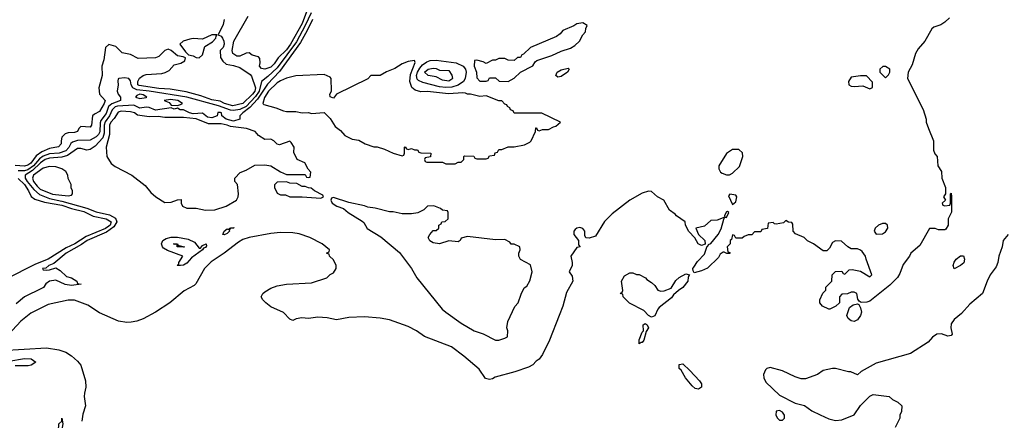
# Model space of a CAD drawing. Header units: inches. Extents: x 2348352 to 2479776, y 460422 to 613655.
# Tile 471 of 590: x 2440919 to 2447232, y 546576 to 549148. Entities that reach past the tile are written whole.
import ezdxf

# ---------------------------------------------------------------- set-up
doc = ezdxf.new("R2010")
doc.units = ezdxf.units.IN
doc.header["$MEASUREMENT"] = 0
doc.layers.add('C4544', color=7, linetype='Continuous')

msp = doc.modelspace()

# ---------------------------------------------------------------- linework, layer by layer
at = {"layer": 'C4544', "color": 4}
for points, elevation in [([(2446880.7, 549159.3), (2446850, 549132), (2446824.8, 549115.2), (2446780.5, 549099.5), (2446766, 549090), (2446721.6, 549010), (2446680.3, 548959.7), (2446662.8, 548930), (2446641.1, 548858.9), (2446614.8, 548810), (2446610.9, 548770.9), (2446710.7, 548570.7), (2446731.3, 548510), (2446731.3, 548490), (2446744.7, 548450), (2446778, 548370), (2446778, 548310), (2446786, 548286), (2446802, 548270), (2446804.7, 548210), (2446830, 548174), (2446831, 548130), (2446854, 548070), (2446854, 548030), (2446842, 548010), (2446854, 547990), (2446834, 547970), (2446838, 547958), (2446850, 547954), (2446882, 547958), (2446886, 547970), (2446886, 548030), (2446890, 548034), (2446894, 548010), (2446892.7, 547912.7), (2446872, 547870), (2446872, 547830), (2446856.9, 547803.1), (2446850, 547798), (2446810, 547798), (2446788.4, 547808.4), (2446752, 547808), (2446690, 547698), (2446632, 547650), (2446624.7, 547630), (2446582.5, 547577.5), (2446562, 547518), (2446547.1, 547492.9), (2446496.7, 547443.3), (2446370, 547341.6), (2446350, 547334), (2446313.2, 547333.2), (2446300.2, 547340.2), (2446293.6, 547353.6), (2446286, 547390), (2446270, 547398), (2446250, 547398), (2446227.3, 547387.3), (2446190, 547386), (2446174, 547370), (2446174, 547330), (2446151.6, 547308.4), (2446114, 547290), (2446106, 547290), (2446066, 547310), (2446048, 547330), (2446048, 547350), (2446068.4, 547391.6), (2446087.3, 547412.7), (2446088.4, 547431.6), (2446126, 547470), (2446128, 547510), (2446150, 547532), (2446190, 547534), (2446198, 547518), (2446210, 547514), (2446238, 547542), (2446255.3, 547544.7), (2446310, 547534), (2446370, 547498), (2446382, 547510), (2446345.2, 547610), (2446342, 547630), (2446320.4, 547660.4), (2446310, 547668), (2446290, 547678), (2446250, 547678), (2446228, 547690), (2446187.3, 547727.3), (2446150, 547728), (2446130, 547718), (2446110, 547682), (2446094.8, 547665.2), (2446070, 547664), (2446008.7, 547710), (2445969.4, 547729.4), (2445948.7, 547750), (2445892.7, 547772.7), (2445879, 547790), (2445875.3, 547835.3), (2445870, 547846), (2445848.4, 547848.4), (2445830, 547858), (2445816, 547844), (2445770, 547835.3), (2445758, 547838), (2445750, 547846), (2445718, 547842), (2445712.7, 547807.3), (2445678, 547802), (2445670, 547786), (2445630, 547786), (2445612.7, 547767.3), (2445590, 547766), (2445563.6, 547756.4), (2445550, 547746), (2445510, 547746), (2445502, 547762), (2445490, 547766), (2445482, 547738), (2445474, 547730), (2445474, 547710), (2445454, 547690), (2445458, 547658), (2445472.7, 547652.7), (2445472.7, 547647.3), (2445452.7, 547647.3), (2445436.4, 547656.4), (2445430, 547655.3), (2445410, 547642), (2445398.8, 547621.2), (2445327.9, 547552.1), (2445290, 547535.1), (2445244, 547524), (2445236.4, 547536.4), (2445235.3, 547550), (2445240.2, 547559.8), (2445263.7, 547596.3), (2445310, 547642), (2445326, 547694), (2445330, 547694), (2445334.6, 547705.4), (2445350, 547711.3), (2445397, 547770), (2445415.5, 547804.5), (2445432.9, 547867.1), (2445440.4, 547879.6), (2445450, 547878), (2445466, 547910), (2445456.4, 547916.4), (2445450, 547915.3), (2445438, 547890), (2445439.6, 547880.4), (2445390, 547862), (2445350, 547858), (2445310, 547822), (2445254, 547810), (2445272, 547770), (2445312, 547730), (2445314, 547706), (2445290, 547698), (2445268.9, 547708.9), (2445248.4, 547748.4), (2445210, 547788), (2445188, 547830), (2445186, 547850), (2445130, 547888), (2445120.4, 547900.4), (2445085.6, 547925.6), (2445048.4, 547988.4), (2445008, 548010), (2444970, 548046), (2444950, 548048), (2444910, 548035.3), (2444830, 547989), (2444718.5, 547901.5), (2444668.2, 547851.8), (2444610, 547759), (2444570, 547745.2), (2444548.4, 547748.4), (2444542, 547762), (2444542, 547790), (2444530, 547808), (2444510, 547814), (2444490, 547808.7), (2444479.8, 547800.2), (2444471.3, 547790), (2444471.3, 547770), (2444502, 547730), (2444502, 547702), (2444512, 547690), (2444490, 547686), (2444452, 547630), (2444462, 547590), (2444462, 547570), (2444442, 547530), (2444462, 547502), (2444466, 547470), (2444423.9, 547396.1), (2444400.4, 547310), (2444378.4, 547250), (2444314.9, 547090), (2444270, 546998), (2444250, 546968), (2444230, 546955.3), (2444208.4, 546931.6), (2444182, 546918), (2444093.3, 546886.7), (2443966.8, 546853.2), (2443950, 546842), (2443930, 546838), (2443905.6, 546845.6), (2443864.7, 546904.7), (2443767.5, 546987.5), (2443687.2, 547047.2), (2443514.8, 547114.8), (2443464, 547150), (2443410, 547179.5), (2443290, 547220.9), (2443230, 547232.3), (2443130, 547240.9), (2443030, 547237.2), (2442950, 547221.2), (2442890, 547233.2), (2442830, 547239), (2442770, 547229.3), (2442726.8, 547233.2), (2442691.3, 547228.7), (2442670, 547218), (2442650, 547226), (2442609.3, 547269.3), (2442530, 547304), (2442498, 547330), (2442478, 547350), (2442468, 547370), (2442478, 547390), (2442490, 547402), (2442530, 547424.7), (2442570, 547438.8), (2442630, 547450.8), (2442790, 547458.8), (2442888.9, 547491.1), (2442910, 547512), (2442930, 547522), (2442948, 547550), (2442948, 547570), (2442930, 547606), (2442906, 547630), (2442902, 547642), (2442886, 547650), (2442902, 547658), (2442906, 547670), (2442858, 547710), (2442778, 547750), (2442710, 547772.3), (2442670, 547779.3), (2442590, 547781.2), (2442530, 547776), (2442390, 547749.6), (2442350, 547737), (2442320.7, 547719.3), (2442230.3, 547649.7), (2442145.5, 547594.5), (2442104, 547550), (2442047.7, 547452.3), (2442037.5, 547442.5), (2441972.8, 547407.2), (2441881, 547330), (2441790.4, 547269.6), (2441710, 547227), (2441670, 547212), (2441634.6, 547205.4), (2441604.8, 547204.8), (2441552.3, 547212.3), (2441430, 547267), (2441354.9, 547314.9), (2441270, 547346.6), (2441230, 547348), (2441100.6, 547319.4), (2440990, 547264.2), (2440926.7, 547213.3), (2440790.7, 547070)], 36), ([(2442788.2, 549191.8), (2442750.1, 549109.9), (2442693.5, 549006.5), (2442570, 548839.4), (2442510, 548783.5), (2442468.2, 548751.8), (2442455, 548690), (2442430, 548655.2), (2442370.1, 548590), (2442330, 548571.2), (2442290, 548563.9), (2442270, 548566.5), (2442194.1, 548594.1), (2441990, 548650.6), (2441749.2, 548690), (2441670, 548697.6), (2441644.7, 548710), (2441632.9, 548730), (2441630, 548755.3), (2441619, 548770), (2441590, 548775.1), (2441554, 548770), (2441551, 548769), (2441547.1, 548752.9), (2441550.5, 548730.5), (2441543, 548690), (2441550.4, 548670), (2441565.3, 548650), (2441566, 548630), (2441510, 548608.2), (2441489.1, 548590.9), (2441473.3, 548546.7), (2441439.8, 548500.2), (2441435, 548484.9), (2441432.5, 548427.5), (2441424, 548410), (2441410, 548396), (2441370, 548374), (2441288.4, 548371.6), (2441257.3, 548362.7), (2441246.3, 548353.7), (2441233.2, 548326.9), (2441214.2, 548305.8), (2441171.7, 548291.7), (2441110, 548286), (2441069.2, 548270.8), (2441045, 548255), (2441007.1, 548210), (2440970, 548183.8), (2440950, 548178.4), (2440910, 548178.6)], 28), ([(2442763.8, 549216.2), (2442730, 549123.5), (2442656.1, 548990), (2442630, 548955.3), (2442576.9, 548903.1), (2442550, 548863.6), (2442530, 548844), (2442490, 548829.6), (2442470, 548835.3), (2442455.3, 548850), (2442461.2, 548870), (2442459, 548899), (2442449.1, 548909.1), (2442410, 548920.9), (2442390, 548936), (2442370, 548933.2), (2442330, 548913.6), (2442310, 548914), (2442286, 548930), (2442280.9, 548950), (2442292.7, 549010), (2442384, 549170)], 24), ([(2442228.9, 549150), (2442224.2, 549115.8), (2442192, 549050), (2442210, 549042.8), (2442219.1, 549030), (2442228.2, 549010), (2442230.8, 548990), (2442222.8, 548970), (2442204, 548950), (2442205.8, 548905.8), (2442220.9, 548880.9), (2442242.4, 548862.4), (2442290, 548854.4), (2442330, 548841.3), (2442395.6, 548795.6), (2442404.4, 548784.4), (2442430.2, 548710), (2442426.9, 548690), (2442411.9, 548670), (2442350, 548609.8), (2442286.1, 548593.9), (2442232, 548610), (2442204.8, 548624.8), (2442150, 548633.5), (2442079.6, 548659.6), (2441985.4, 548685.4), (2441882.6, 548702.6), (2441810, 548706), (2441684.8, 548724.8), (2441676.3, 548730), (2441676, 548750), (2441687.3, 548772.7), (2441709.8, 548790.2), (2441730, 548796.5), (2441830, 548802), (2441851.6, 548808.4), (2441877.7, 548822.3), (2441910, 548857.3), (2441952.3, 548867.7), (2441977.2, 548882.8), (2441982, 548902), (2441966, 548910), (2441930, 548915.1), (2441890, 548949.4), (2441870, 548959.5), (2441850, 548949.6), (2441810, 548911.5), (2441790, 548902.4), (2441679.3, 548899.3), (2441630, 548923.7), (2441575.5, 548935.5), (2441535.9, 548975.9), (2441490, 548989.3), (2441468.7, 548970), (2441459.1, 548890), (2441446.5, 548850), (2441446.7, 548790), (2441427.2, 548710), (2441430.3, 548670), (2441466.4, 548630), (2441461.1, 548610), (2441430, 548559), (2441398, 548542), (2441386, 548530), (2441378.8, 548470), (2441370, 548459), (2441310, 548462), (2441298, 548450), (2441290, 548429.2), (2441270, 548422.7), (2441230, 548422), (2441210, 548416), (2441190, 548394), (2441183.8, 548370), (2441184.9, 548350), (2441168.4, 548331.6), (2441110, 548321.7), (2441061.3, 548298.7), (2441025.1, 548274.9), (2440990, 548227.8), (2440970, 548213), (2440950, 548207.3), (2440890, 548210.9)], 24), ([(2442795.2, 549150), (2442762.2, 549077.8), (2442718.3, 549001.7), (2442584.2, 548815.8), (2442506.6, 548733.4), (2442442.5, 548637.5), (2442395.2, 548584.8), (2442348.7, 548550), (2442330.3, 548530), (2442330.3, 548509.7), (2442290, 548496.8), (2442243.7, 548510), (2442215.6, 548530), (2442213.6, 548550), (2442207, 548553), (2442188.7, 548551.3), (2442184, 548530), (2442150, 548517.1), (2442122.7, 548522.7), (2442090, 548547.8), (2442030, 548543.9), (2442006.6, 548550), (2441970, 548568.4), (2441948, 548570), (2441930, 548579), (2441910, 548574), (2441890, 548582.7), (2441790, 548567.5), (2441750, 548583.7), (2441730, 548586), (2441690, 548580.3), (2441650, 548598.2), (2441546.8, 548593.2), (2441530, 548587.9), (2441512.1, 548570), (2441494.2, 548530), (2441467.7, 548492.3), (2441461.5, 548470), (2441460.8, 548419.2), (2441452, 548390), (2441403.6, 548336.4), (2441370, 548314), (2441350, 548309.4), (2441310, 548322), (2441290, 548320.7), (2441224.5, 548275.5), (2441190, 548265), (2441110, 548258.7), (2441081.3, 548250), (2441052.1, 548230), (2441000.2, 548179.8), (2440954.3, 548150), (2440953, 548130), (2440967.8, 548110), (2441010, 548056.9), (2441046.2, 548026.1), (2441110, 547999.8), (2441190, 547982.6), (2441350, 547937.6), (2441410, 547913.5), (2441494.9, 547894.9), (2441533.3, 547873.3), (2441541.4, 547850), (2441522.5, 547817.5), (2441476.3, 547783.7), (2441352, 547730), (2441316.1, 547703.9), (2441216.5, 547650), (2441137.5, 547582.5), (2441106, 547570), (2441086, 547554), (2441066, 547550), (2441070, 547542), (2441090, 547541), (2441110, 547542.8), (2441150, 547556), (2441178, 547538), (2441219.1, 547499.1), (2441251.3, 547490), (2441284.7, 547470), (2441290, 547454), (2441314, 547450), (2441250, 547441.2), (2441210, 547449), (2441150, 547475.1), (2441110, 547469.2), (2441087, 547453), (2441070.5, 547429.5), (2441058.5, 547421.5), (2440950, 547369.2), (2440896.8, 547323.2)], 32), ([(2440910, 548127.7), (2440950.2, 548090), (2440976, 548050), (2440992.1, 548012.1), (2441016.4, 547996.4), (2441077, 547977), (2441190, 547956.3), (2441250, 547936.3), (2441330, 547917.2), (2441390, 547886.5), (2441473, 547870), (2441506, 547850), (2441498.2, 547830), (2441490, 547823.2), (2441470, 547808.5), (2441344.8, 547755.2), (2441271.6, 547710), (2441215.9, 547684.1), (2441101.3, 547610), (2441021.1, 547578.9), (2440830, 547483.1)], 28), ([(2447257.3, 547770), (2447224, 547730), (2447218.8, 547690), (2447196, 547630), (2447190.7, 547589.3), (2447178.5, 547561.5), (2447141, 547510), (2447121, 547470), (2447092, 547390), (2447010, 547322), (2446958, 547262), (2446910, 547224), (2446890, 547195.3), (2446888.5, 547170), (2446898, 547130), (2446890, 547120.9), (2446870, 547115.6), (2446830, 547131.1), (2446798, 547130), (2446770.8, 547110), (2446742.5, 547077.5), (2446630, 547005.2), (2446410, 546944), (2446314, 546890), (2446290, 546868), (2446247.3, 546887.3), (2446232.7, 546887.3), (2446150, 546908.7), (2446130, 546908.7), (2446070, 546895.3), (2446034, 546870), (2445956.9, 546843.1), (2445930, 546842), (2445890, 546855.3), (2445810, 546894), (2445730, 546915.1), (2445710, 546909.3), (2445700.3, 546899.7), (2445688.7, 546870), (2445690.5, 546850), (2445701.7, 546821.7), (2445790, 546737.3), (2445890, 546686), (2445950.7, 546670.7), (2445996.8, 546636.8), (2446050.6, 546610.6), (2446106, 546586), (2446150, 546574.8), (2446190, 546578.8), (2446268.7, 546611.3), (2446310, 546672), (2446368.9, 546731.1), (2446390, 546742), (2446494, 546730), (2446514, 546710), (2446550, 546694), (2446574, 546670), (2446572.7, 546632.7), (2446562, 546610), (2446562, 546590), (2446532, 546530)], 44), ([(2440804.4, 547024.4), (2441090, 547041.1), (2441170, 547028.9), (2441213.6, 547013.6), (2441250, 546990.3), (2441290, 546956.5), (2441310.1, 546930.1), (2441340.3, 546830), (2441343.8, 546790), (2441333.4, 546750), (2441333, 546730), (2441340.5, 546670), (2441323.4, 546616.6), (2441318, 546570)], 36), ([(2440850, 546955.5), (2440950, 546972.4), (2440991.9, 546971.9), (2441022, 546950), (2440992, 546930), (2440973.2, 546926.8), (2440890, 546926)], 32)]:
    msp.add_lwpolyline(points, dxfattribs=dict(at, elevation=elevation))
for points, elevation in [([(2444530, 549128), (2444490, 549122), (2444471.3, 549108.7), (2444402, 549078), (2444383.6, 549056.4), (2444359.8, 549040.2), (2444194, 548970), (2444150, 548926), (2444138, 548922), (2444130, 548906), (2444110, 548906), (2444090, 548886), (2444050, 548888), (2444030, 548898), (2443990, 548898), (2443970, 548888), (2443950, 548888), (2443910, 548866), (2443890, 548878), (2443850, 548888), (2443834, 548886), (2443832, 548850), (2443846.8, 548810), (2443850, 548774), (2443870, 548754), (2443910, 548754), (2443922, 548758), (2443930, 548774), (2443970, 548774), (2443992.7, 548752.7), (2444050, 548752), (2444070, 548762), (2444090, 548772), (2444130, 548812), (2444208.4, 548851.6), (2444223.1, 548876.9), (2444234.6, 548885.4), (2444330, 548918.8), (2444390, 548946), (2444450, 548966), (2444478.6, 548981.4), (2444508, 549010), (2444528.4, 549051.6), (2444546, 549070), (2444548.4, 549091.6), (2444558, 549110)], 36), ([(2442150, 549051.3), (2442090, 549022), (2442030, 549026.3), (2442010, 549022.6), (2441966, 549010), (2441946, 548990), (2441981.4, 548941.4), (2442002, 548922), (2442030, 548916), (2442050, 548904.7), (2442070, 548902), (2442090, 548922), (2442104.8, 548975.2), (2442154, 549006), (2442177.2, 549030), (2442178, 549042), (2442186, 549050)], 24), ([(2443450, 548886), (2443410, 548879), (2443370, 548864), (2443324.5, 548835.5), (2443270, 548813.2), (2443230, 548789.2), (2443170, 548789), (2443150, 548769), (2442951.1, 548668.9), (2442930, 548644), (2442908.4, 548651.6), (2442908, 548670), (2442918, 548690), (2442915.3, 548770), (2442910, 548778), (2442870, 548795.3), (2442690, 548786.6), (2442630, 548772.3), (2442590, 548755.6), (2442570, 548742), (2442514.9, 548690), (2442488.5, 548648.5), (2442478, 548610), (2442484, 548604), (2442562, 548582), (2442610, 548562), (2442630, 548558), (2442690, 548558.8), (2442730.9, 548550.9), (2442770, 548551.3), (2442790, 548544.7), (2442871.3, 548551.3), (2442910, 548514), (2442942, 548462), (2442975.6, 548435.6), (2443004.4, 548404.4), (2443050, 548380.7), (2443094, 548374), (2443134, 548350), (2443190, 548331.3), (2443211.1, 548331.1), (2443256.9, 548316.9), (2443314, 548290), (2443370, 548274), (2443382, 548278), (2443386, 548290), (2443386, 548330), (2443391.1, 548331.1), (2443398, 548318), (2443410, 548314), (2443430, 548322), (2443450, 548312), (2443470, 548312), (2443478, 548298), (2443490, 548294), (2443554, 548290), (2443552.7, 548267.3), (2443518, 548262), (2443514, 548250), (2443518, 548238), (2443530, 548234), (2443630, 548234), (2443650, 548222), (2443710, 548222), (2443730, 548234), (2443750, 548234), (2443766, 548250), (2443766, 548270), (2443770, 548274), (2443830, 548272), (2443838, 548258), (2443850, 548254), (2443910, 548254), (2443922, 548258), (2443930, 548274), (2443962, 548278), (2443967.3, 548292.7), (2443982, 548298), (2443990, 548314), (2444010, 548314), (2444050, 548332), (2444090, 548332), (2444154.6, 548345.4), (2444190, 548362), (2444198, 548370), (2444226, 548430), (2444227.3, 548452.7), (2444232.7, 548452.7), (2444238, 548438), (2444250, 548434), (2444270, 548442), (2444310, 548442), (2444340.4, 548459.6), (2444356.4, 548463.6), (2444386, 548490), (2444267.3, 548547.3), (2444090, 548548), (2444082, 548562), (2444066, 548570), (2444062, 548582), (2444046, 548590), (2444042, 548602), (2444030, 548606), (2444010, 548626), (2443990, 548628), (2443910, 548658), (2443870, 548655.3), (2443810, 548668.7), (2443788.9, 548668.9), (2443776.4, 548676.4), (2443759, 548679), (2443668.7, 548671.3), (2443532.8, 548687.2), (2443490, 548684.5), (2443454.9, 548694.9), (2443433.1, 548713.1), (2443419.7, 548750), (2443425.1, 548794.9), (2443453.6, 548873.6)], 36), ([(2443650, 548712.1), (2443610, 548717.7), (2443504.5, 548744.5), (2443476.4, 548756.4), (2443466.8, 548766.8), (2443463.7, 548790), (2443468.3, 548810), (2443483.5, 548836.5), (2443502.4, 548857.6), (2443530, 548877.5), (2443550, 548885.2), (2443590, 548888.4), (2443717.3, 548870), (2443761.3, 548850), (2443776.9, 548830), (2443780.9, 548810), (2443775.3, 548770), (2443763.6, 548750), (2443730, 548727.2), (2443690, 548715)], 32), ([(2446470, 548848), (2446452.7, 548847.3), (2446434, 548830), (2446434, 548810), (2446470, 548774), (2446490, 548794), (2446498, 548810), (2446498, 548830)], 36), ([(2443670, 548754), (2443630, 548759), (2443590, 548782), (2443538, 548790), (2443514, 548810), (2443538, 548830), (2443570, 548836), (2443590, 548834.8), (2443610, 548824.7), (2443670, 548821), (2443690, 548792), (2443694, 548770), (2443690, 548765.2)], 28), ([(2444370, 548779.7), (2444356.2, 548790), (2444364.2, 548810), (2444390, 548826.7), (2444436.4, 548836.4), (2444442.8, 548830), (2444430.4, 548810), (2444390, 548782.6)], 32), ([(2446310, 548788), (2446250, 548778), (2446232, 548750), (2446234, 548730), (2446250, 548722), (2446270, 548718), (2446323.6, 548723.6), (2446370, 548704.7), (2446387.3, 548712.7), (2446387.3, 548747.3), (2446347.3, 548787.3)], 36), ([(2441690, 548669.3), (2441670, 548661.2), (2441660.7, 548650), (2441690, 548642.7), (2441730, 548648.8), (2441734, 548650), (2441710, 548665.2)], 32), ([(2441885.1, 548634.9), (2441844.7, 548630), (2441876.4, 548616.4), (2441890, 548598.8), (2441930, 548596.3), (2441950, 548604), (2441962, 548610), (2441933.2, 548630)], 32), ([(2441570, 548559.6), (2441550, 548554.7), (2441525.5, 548514.5), (2441504, 548490), (2441494.9, 548470), (2441495.6, 548410), (2441472.2, 548330), (2441477.3, 548270), (2441505.1, 548225.1), (2441530, 548204.9), (2441638, 548150), (2441723.6, 548083.6), (2441759.6, 548039.6), (2441790.9, 548010.9), (2441850, 547974.8), (2441890, 547976), (2441931.6, 547991.6), (2441954, 547994), (2441954, 547970), (2441962, 547950), (2441990, 547938), (2442050, 547937.3), (2442110, 547926), (2442170, 547928.2), (2442242, 547950), (2442308.7, 547990), (2442319, 548010), (2442322, 548030), (2442315.3, 548090), (2442298, 548110), (2442298, 548130), (2442333.2, 548166.8), (2442370, 548181), (2442426.3, 548213.7), (2442490, 548216), (2442530, 548210.8), (2442590, 548172), (2442630, 548154), (2442750, 548154), (2442758, 548138), (2442770, 548134), (2442782, 548138), (2442786, 548170), (2442768, 548188), (2442746, 548230), (2442698, 548250), (2442676.4, 548296.4), (2442678, 548330), (2442660.4, 548360.4), (2442650, 548368), (2442584.7, 548344.7), (2442569, 548349), (2442548.7, 548370), (2442530, 548381.2), (2442490, 548379.3), (2442450, 548405.2), (2442429.2, 548430), (2442374, 548450), (2442270, 548461.5), (2442250, 548470.8), (2442210, 548478.7), (2442130, 548478.9), (2442050.6, 548510.6), (2441970, 548519.7), (2441850, 548520.9), (2441806.8, 548526.8), (2441750, 548523.7), (2441675.1, 548535.1), (2441654, 548550), (2441630, 548557)], 36), ([(2445530, 548315.3), (2445490, 548314), (2445450.9, 548289.1), (2445402, 548210), (2445402, 548190), (2445412, 548170), (2445422, 548162), (2445450, 548152), (2445470, 548152), (2445490, 548162), (2445533.6, 548206.4), (2445555.3, 548270), (2445553.6, 548293.6)], 36), ([(2441110, 548206), (2441070, 548194.5), (2441007.2, 548150), (2441000.4, 548130), (2441007.8, 548110), (2441030, 548079.5), (2441050, 548060.9), (2441130, 548028.1), (2441230, 548018), (2441250, 548022), (2441258, 548030), (2441258, 548050), (2441248.4, 548068.4), (2441248, 548090), (2441228.9, 548128.9), (2441228, 548150), (2441214, 548174), (2441188, 548190), (2441150, 548202.7)], 36), ([(2442630, 548108), (2442570, 548106), (2442552.7, 548087.3), (2442552, 548070), (2442570, 548034), (2442590, 548024.7), (2442623.6, 548023.6), (2442651.6, 548011.6), (2442730, 548011.3), (2442850, 548002), (2442866, 548010), (2442862, 548022), (2442808.4, 548048.4), (2442787.3, 548067.3), (2442770, 548068), (2442750, 548078), (2442730, 548078), (2442696.4, 548096.4), (2442650, 548098)], 36), ([(2445471.6, 548028.4), (2445463.6, 548016.4), (2445490, 547962), (2445510, 547978.8), (2445516.9, 548010), (2445510, 548020.9)], 36), ([(2442930, 548006), (2442918, 548002), (2442914, 547990), (2442922, 547970), (2442952, 547950), (2442995.3, 547935.3), (2443024.7, 547910), (2443115.5, 547855.5), (2443125.5, 547845.5), (2443146.6, 547806.6), (2443233.8, 547753.8), (2443353.2, 547653.2), (2443430, 547550.8), (2443464.9, 547490), (2443627.3, 547290), (2443650.8, 547270), (2443750, 547200.7), (2443832, 547150), (2443890.7, 547130.7), (2443970, 547091.3), (2443990, 547091.3), (2444030, 547104.7), (2444047.3, 547112.7), (2444048, 547150), (2444042, 547170), (2444049.3, 547210.7), (2444094, 547306), (2444114, 547330), (2444133.2, 547386.8), (2444154, 547426), (2444170, 547438), (2444190, 547472), (2444204, 547530), (2444194.6, 547574.6), (2444130, 547608.7), (2444118, 547630), (2444118, 547650), (2444128, 547670), (2444126, 547690), (2444090, 547708), (2444070, 547708), (2444060.4, 547720.4), (2444030, 547738), (2443970, 547735.3), (2443790, 547755.3), (2443750, 547746), (2443742, 547730), (2443730, 547722), (2443670, 547728.7), (2443610.7, 547709.3), (2443570, 547715.3), (2443548.9, 547728.9), (2443538, 547750), (2443548, 547770), (2443570, 547794), (2443590, 547794), (2443606, 547810), (2443606, 547830), (2443622, 547838), (2443626, 547850), (2443647.3, 547852.7), (2443666, 547870), (2443666, 547910), (2443662, 547922), (2443630, 547926), (2443616.4, 547936.4), (2443573.6, 547953.6), (2443534, 547950), (2443510, 547928), (2443471.6, 547908.4), (2443430, 547902), (2443370, 547902), (2443313.6, 547913.6), (2443290, 547914), (2443198, 547938), (2443150, 547944), (2443130, 547954), (2443030, 547975.3)], 36), ([(2446450, 547839.3), (2446424.7, 547830), (2446404.7, 547810), (2446398, 547790), (2446411.1, 547771.1), (2446450, 547774), (2446470, 547786.8), (2446485.2, 547810), (2446482, 547830), (2446470, 547839)], 36), ([(2442230, 547766), (2442222, 547770), (2442229.5, 547790.5), (2442250, 547804.7), (2442258, 547802), (2442266, 547810), (2442294, 547814), (2442288.7, 547808.7), (2442271.3, 547808.7), (2442262, 547798), (2442264.7, 547790), (2442250, 547775.3)], 32), ([(2442070, 547681), (2442078, 547682), (2442090, 547698), (2442114, 547710), (2442116, 547696), (2442110, 547685.2), (2442098, 547682), (2442091, 547670), (2442019.8, 547620.2), (2441990, 547586), (2441970, 547573.2), (2441950, 547569.3), (2441928.7, 547570), (2441939, 547581), (2441939, 547590), (2441965.2, 547630), (2441866.7, 547666.7), (2441841.8, 547681.8), (2441833.6, 547690), (2441828.2, 547710), (2441836.9, 547730), (2441857.3, 547742.7), (2441890, 547751.3), (2441931.2, 547751.2), (2441998.6, 547738.6), (2442039.3, 547719.3)], 32), ([(2441934, 547694), (2441942, 547698), (2441974.8, 547690), (2441970, 547688.2), (2441929.2, 547690), (2441928, 547708), (2441916, 547704), (2441905.2, 547710), (2441931.3, 547710)], 28), ([(2446910, 547549.2), (2446904, 547570), (2446909.3, 547590.7), (2446922, 547610), (2446950, 547631.3), (2446970, 547631.3), (2446977.3, 547610), (2446971.8, 547588.2), (2446950, 547569.4)], 36), ([(2445030, 547406), (2445050, 547407.3), (2445095.1, 547424.9), (2445126.3, 547473.7), (2445146, 547494), (2445190, 547516), (2445214, 547510), (2445205.4, 547494.6), (2445202.8, 547470), (2445170.7, 547429.3), (2445142, 547410), (2445110, 547382), (2445097.1, 547362.9), (2445019.6, 547300.4), (2445010.4, 547290), (2444990, 547246), (2444970, 547239.5), (2444949.4, 547249.4), (2444920.4, 547280.4), (2444829.4, 547329.4), (2444788, 547370), (2444786, 547386), (2444768, 547390), (2444782, 547398), (2444786, 547410), (2444778, 547470), (2444796.4, 547503.6), (2444830, 547522), (2444850, 547522), (2444872.7, 547512.7), (2444890, 547512), (2444930.9, 547490.9), (2444939.6, 547479.6), (2444970, 547462), (2444990, 547442), (2445010, 547412)], 36), ([(2446270, 547211), (2446250, 547214.3), (2446231.5, 547230), (2446222, 547250), (2446239, 547301), (2446262, 547318), (2446290, 547324.7), (2446298.8, 547318.8), (2446310, 547298), (2446315.6, 547270), (2446310.3, 547250), (2446290, 547221)], 36), ([(2444910, 547075.3), (2444903.6, 547076.4), (2444890, 547068), (2444890, 547092), (2444910, 547142), (2444918, 547150), (2444915.3, 547190), (2444930, 547198.8), (2444941, 547190), (2444950.5, 547170), (2444934.4, 547145.6), (2444921, 547090)], 36), ([(2445270, 546776.9), (2445250, 546780.4), (2445230, 546798.5), (2445186.6, 546850), (2445159, 546899), (2445148, 546910), (2445146.2, 546933.8), (2445170, 546938.7), (2445215.2, 546895.2), (2445278.3, 546830), (2445290.3, 546810), (2445290, 546789.5)], 36), ([(2445790, 546639), (2445770, 546635.3), (2445767.3, 546610), (2445778, 546590), (2445790, 546578), (2445810, 546578), (2445822, 546590), (2445822, 546610), (2445810, 546628)], 44), ([(2441150, 546349), (2441136.4, 546356.4), (2441129.2, 546370), (2441155.3, 546430), (2441149.5, 546470.5), (2441155.3, 546490), (2441168.7, 546510), (2441170, 546554), (2441188.4, 546571.6), (2441190, 546591.3), (2441194.8, 546554.8), (2441191, 546530), (2441198.8, 546490), (2441196.3, 546450), (2441184.7, 546430), (2441164.7, 546370)], 32)]:
    msp.add_lwpolyline(points, close=True, dxfattribs=dict(at, elevation=elevation))

doc.saveas('drawing.dxf')
